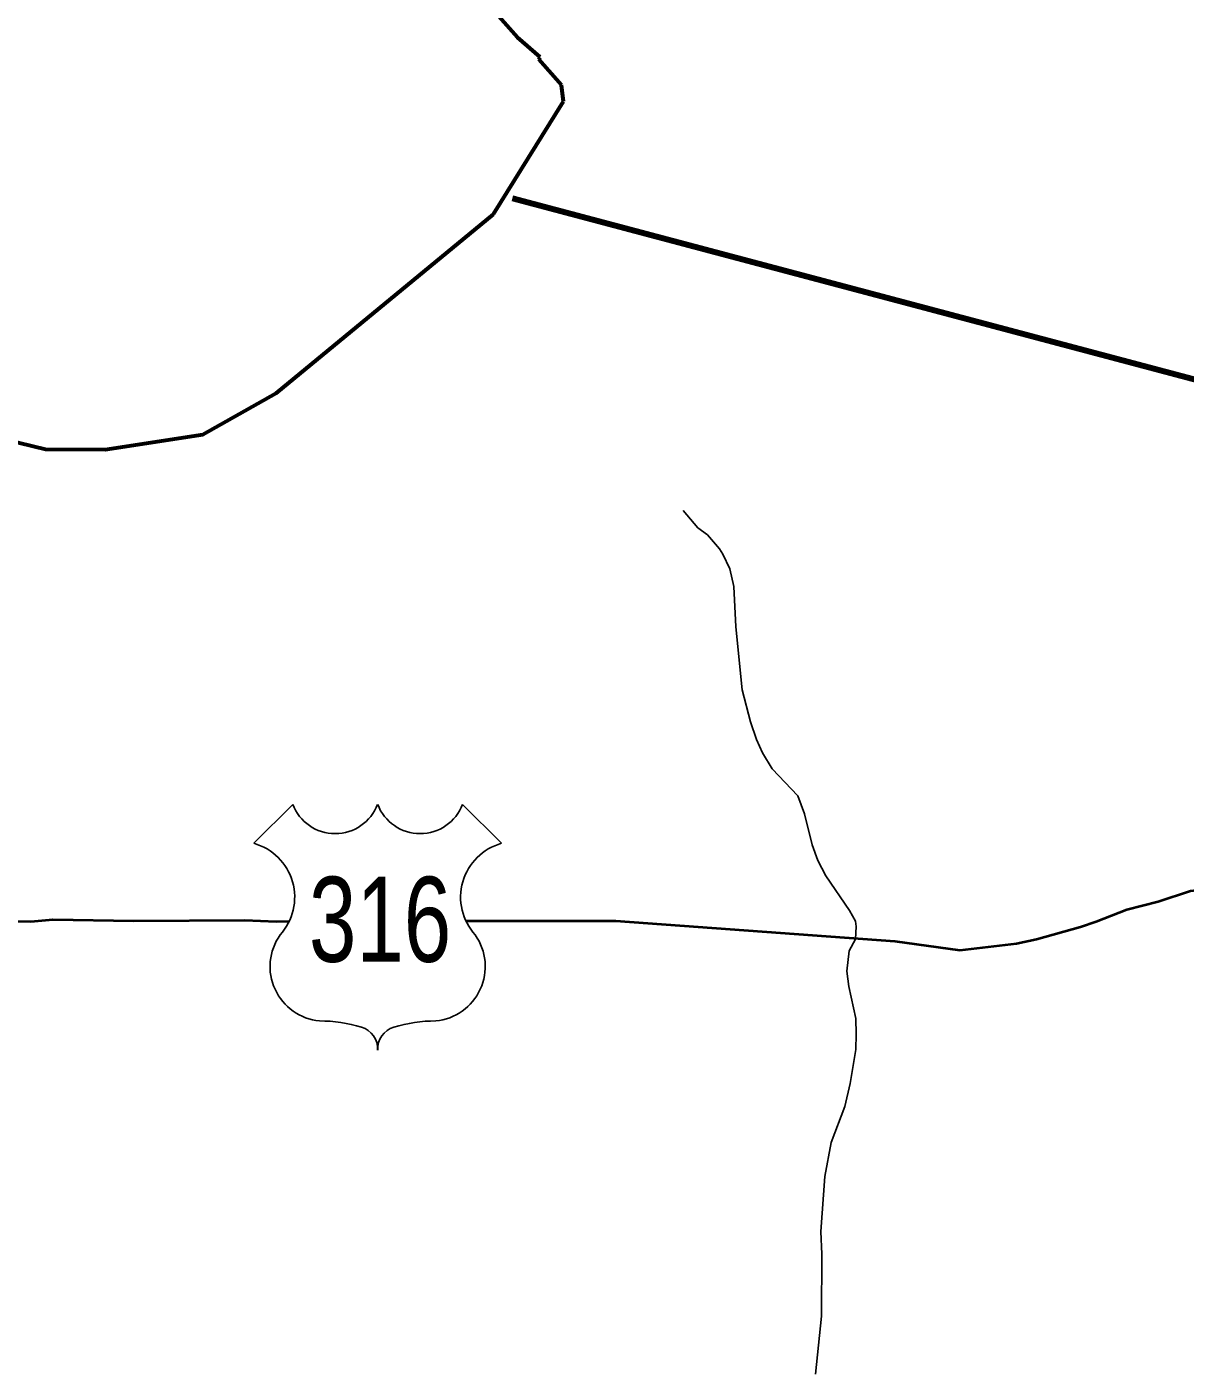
# Model space of a CAD drawing. Extents: x 553962 to 842807, y 8883888 to 9032388.
# Drawn here: x 725065 to 729831, y 8958422 to 8963960 of the extents above; entities that cross this region are included whole.
import ezdxf
from ezdxf.enums import TextEntityAlignment as Align

# ---------------------------------------------------------------- set-up
doc = ezdxf.new("R2010")
doc.units = 0
doc.header["$LTSCALE"] = 200
doc.linetypes.add('LONG_DASH_SHORT_DASH', pattern=[9.9, 6, -1.2, 1.5, -1.2])
for name, color, linetype, lineweight in [('12', 7, 'Continuous', 25), ('24', 7, 'Continuous', 25), ('48', 7, 'Continuous', 25), ('7', 7, 'Continuous', 90), ('9', 7, 'Continuous', 90)]:
    doc.layers.add(name, color=color, linetype=linetype, lineweight=lineweight)

msp = doc.modelspace()

# ---------------------------------------------------------------- linework, layer by layer
at = {"layer": '12', "lineweight": 40}
for points in [[(727488.2, 8960282.3), (728636.4, 8960199.6), (728903.4, 8960161.8), (729137.1, 8960189.3), (729219.7, 8960208.1), (729401, 8960258.8), (729465.4, 8960280.4), (729590.6, 8960330), (729719.4, 8960363), (729852.5, 8960406), (729969, 8960418.2), (730064.3, 8960434.8), (730362.8, 8960475.9), (730505.9, 8960510.9), (731000.5, 8960614.4), (731116.1, 8960622.6), (731172.1, 8960636.4), (731339.7, 8960662.3), (731644.2, 8960700.6)], [(721922.9, 8960009), (722213.7, 8960025.4), (722269.8, 8960036.4), (722349.1, 8960058.4), (722636.1, 8960173.1), (722845.7, 8960234.4), (722922.5, 8960243.5), (723174, 8960287.2), (723408.1, 8960273.8), (723541.7, 8960277.9), (723662.4, 8960276.1), (724053.4, 8960301.3), (724251.5, 8960299.1), (724661.8, 8960282.6), (724797.4, 8960284.4), (725081.1, 8960280.5), (725171.8, 8960288.1), (725504.3, 8960282.4), (725962.1, 8960286.2), (726091.1, 8960280.3), (726144.9, 8960281.9)], [(726871.4, 8960282.4), (727184.2, 8960282.3), (727488.2, 8960282.3)]]:
    msp.add_lwpolyline(points, dxfattribs=at)
at = {"layer": '24'}
for points in [[(727765.8, 8961970.3), (727825.8, 8961899), (727865.1, 8961870.8), (727914.4, 8961812.9), (727928.9, 8961790.8), (727957, 8961730.6), (727973.7, 8961658.3), (727982.1, 8961491.7), (728008.3, 8961232.6), (728042.5, 8961100.9), (728042.5, 8961100.9)], [(728042.5, 8961100.9), (728066.8, 8961029.4), (728091.6, 8960973.5), (728132.1, 8960907.8), (728236.6, 8960797.5), (728265.1, 8960722.4), (728295.7, 8960595), (728319, 8960531.3), (728352.9, 8960467.6), (728449.6, 8960324.9), (728474.6, 8960281.8), (728477.4, 8960259.1), (728473.9, 8960208), (728448.7, 8960159), (728438.4, 8960076.1), (728447.6, 8960012.3), (728475.3, 8959880.6), (728477.7, 8959816.9), (728475.3, 8959753.2), (728452.1, 8959613.4), (728430.3, 8959518.6), (728374.1, 8959370.4), (728347.8, 8959231.5), (728331.8, 8959004.4), (728331.8, 8959004.4), (728335.5, 8958911.7), (728334.3, 8958656.7), (728310.4, 8958418)]]:
    msp.add_lwpolyline(points, dxfattribs=at)
at = {"layer": '48'}
for p, q in [((725998.7, 8960602), (726158.6, 8960761.9)), ((726857.9, 8960761.9), (727017.9, 8960602))]:
    msp.add_line(p, q, dxfattribs=at)
for centre, radius, start, end in [((726333.4, 8960828.9), 187.2, 200.9593, 339.0407), ((726683.1, 8960828.9), 187.2, 200.9593, 339.0407), ((725936.6, 8960380.1), 230.3, 317.5721, 74.3689), ((727079.9, 8960380.1), 230.3, 105.6277, 222.4279), ((726290.1, 8960095), 224.7, 144.7373, 264.6578), ((726726.4, 8960095), 224.7, 275.3422, 35.2627), ((726268.2, 8959281.5), 589.7, 72.8937, 89.9006), ((726413.9, 8959754.9), 94.4, 357.6934, 72.9296), ((726602.6, 8959754.9), 94.4, 107.0704, 182.3065), ((726748.4, 8959281.5), 589.7, 90.0994, 107.1063)]:
    msp.add_arc(centre, radius, start, end, dxfattribs=at)
at = {"layer": '7', "linetype": 'LONG_DASH_SHORT_DASH', "lineweight": 60}
msp.add_lwpolyline([(722178.5, 8964657), (723083.4, 8963715.2), (723625.8, 8963254.3), (723977.8, 8962977.1), (724168.2, 8962768.7), (724186.8, 8962722.9), (724359.5, 8962523.2), (724559.4, 8962414.2), (724841.1, 8962296.1), (725141, 8962223.5), (725386.8, 8962222.5), (725788.6, 8962283.2), (726090.3, 8962454.2), (726984.4, 8963189.7), (727272.9, 8963654), (727265.1, 8963720.5), (727171.4, 8963825.9), (727177.2, 8963835.7), (727083.5, 8963916.6), (726881.4, 8964145.8)], dxfattribs=at)
at = {"layer": '9'}
msp.add_line((738230.2, 8960292.9), (727062.8, 8963254.1), dxfattribs=at)

# ---------------------------------------------------------------- texts
at = {"layer": '48', "width": 0.75}
msp.add_text('316', height=350, dxfattribs=at).set_placement((726518.2, 8960114.2), align=Align.CENTER)

doc.saveas('drawing.dxf')
